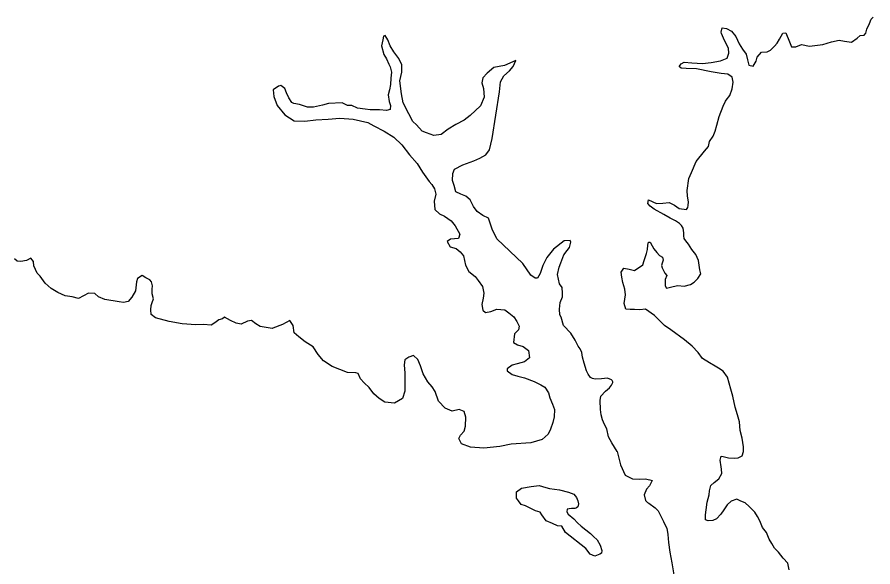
# Model space of a CAD drawing. Extents: x -492261 to -432772, y 1441225 to 1452922.
# Drawn here: x -461465.4 to -461384.3, y 1452395.6 to 1452447.7 of the extents above; entities that cross this region are included whole.
import ezdxf

# ---------------------------------------------------------------- set-up
doc = ezdxf.new("R2010")
doc.units = 0
doc.layers.add('Default', color=7, linetype='Continuous')

msp = doc.modelspace()

# ---------------------------------------------------------------- linework, layer by layer
at = {"layer": 'Default'}
for points in [[(-461402.196, 1452426.739), (-461402.246, 1452426.99), (-461402.245, 1452427.266), (-461402.293, 1452427.717), (-461402.442, 1452427.969), (-461402.641, 1452428.145), (-461403.015, 1452428.422), (-461403.515, 1452428.675), (-461404.139, 1452429.004), (-461405.037, 1452429.509), (-461405.436, 1452429.812), (-461405.635, 1452430.063), (-461405.584, 1452430.389), (-461404.835, 1452430.06), (-461404.21, 1452430.082), (-461403.609, 1452430.154), (-461403.11, 1452429.902), (-461402.661, 1452429.574), (-461401.986, 1452429.496), (-461401.861, 1452429.67), (-461401.81, 1452429.871), (-461401.784, 1452430.221), (-461401.882, 1452430.748), (-461401.93, 1452431.3), (-461401.75, 1452432.427), (-461401.498, 1452433.002), (-461401.069, 1452434.028), (-461400.266, 1452435.027), (-461399.889, 1452435.451), (-461399.812, 1452435.927), (-461399.435, 1452436.452), (-461399.258, 1452436.927), (-461399.106, 1452437.478), (-461398.878, 1452438.304), (-461398.499, 1452439.305), (-461398.273, 1452439.755), (-461398.222, 1452439.855), (-461397.871, 1452440.304), (-461397.643, 1452440.93), (-461397.566, 1452441.581), (-461397.639, 1452442.033), (-461398.063, 1452442.31), (-461398.688, 1452442.388), (-461399.638, 1452442.543), (-461401.037, 1452442.825), (-461402.012, 1452442.855), (-461402.487, 1452442.907), (-461402.687, 1452443.058), (-461402.486, 1452443.308), (-461402.185, 1452443.457), (-461401.485, 1452443.404), (-461400.46, 1452443.324), (-461399.635, 1452443.445), (-461398.759, 1452443.592), (-461398.133, 1452443.84), (-461397.981, 1452444.315), (-461398.004, 1452444.791), (-461398.377, 1452445.52), (-461398.575, 1452445.972), (-461398.649, 1452446.173), (-461398.699, 1452446.323), (-461398.597, 1452446.724), (-461398.172, 1452446.672), (-461397.723, 1452446.419), (-461397.3, 1452445.891), (-461396.977, 1452445.213), (-461396.654, 1452444.71), (-461396.306, 1452444.207), (-461396.208, 1452443.68), (-461396.06, 1452443.179), (-461395.66, 1452443.076), (-461395.383, 1452443.551), (-461395.282, 1452443.952), (-461394.855, 1452444.401), (-461394.33, 1452444.449), (-461394.029, 1452444.598), (-461393.628, 1452444.972), (-461393.376, 1452445.272), (-461393.175, 1452445.647), (-461392.848, 1452446.222), (-461392.573, 1452446.246), (-461392.201, 1452445.392), (-461392.027, 1452444.915), (-461391.602, 1452444.913), (-461391.076, 1452445.136), (-461390.302, 1452444.982), (-461389.051, 1452445.127), (-461388.225, 1452445.399), (-461387.499, 1452445.546), (-461386.999, 1452445.443), (-461386.349, 1452445.365), (-461385.798, 1452445.739), (-461385.522, 1452445.988), (-461385.122, 1452446.036), (-461384.971, 1452446.211), (-461384.87, 1452446.587), (-461384.643, 1452447.137), (-461384.466, 1452447.537), (-461384.29, 1452447.737)], [(-461427.04, 1452436.927), (-461427.588, 1452437.506), (-461427.937, 1452437.834), (-461428.309, 1452438.562), (-461428.83, 1452439.617), (-461429.002, 1452440.47), (-461429.148, 1452441.699), (-461428.97, 1452442.5), (-461428.967, 1452443.202), (-461429.24, 1452443.805), (-461429.738, 1452444.458), (-461430.061, 1452445.011), (-461430.284, 1452445.589), (-461430.557, 1452445.991), (-461430.708, 1452445.917), (-461430.784, 1452445.566), (-461430.886, 1452445.015), (-461430.664, 1452444.187), (-461430.415, 1452443.785), (-461430.217, 1452443.283), (-461430.068, 1452443.006), (-461429.945, 1452442.504), (-461429.997, 1452441.953), (-461430.049, 1452441.352), (-461430.151, 1452440.826), (-461430.278, 1452440.376), (-461430.155, 1452439.723), (-461430.057, 1452439.347), (-461430.083, 1452438.971), (-461430.433, 1452438.872), (-461431.083, 1452438.926), (-461431.984, 1452438.93), (-461432.458, 1452439.007), (-461433.158, 1452439.11), (-461433.707, 1452439.338), (-461434.107, 1452439.365), (-461434.632, 1452439.593), (-461435.932, 1452439.549), (-461436.483, 1452439.376), (-461437.334, 1452439.204), (-461437.909, 1452439.182), (-461438.683, 1452439.436), (-461439.208, 1452439.539), (-461439.408, 1452439.64), (-461439.681, 1452440.067), (-461439.904, 1452440.544), (-461440.078, 1452440.971), (-461440.452, 1452441.249), (-461440.652, 1452441.174), (-461441.154, 1452440.826), (-461441.106, 1452440.199), (-461440.784, 1452439.345), (-461440.062, 1452438.465), (-461439.189, 1452437.884), (-461438.164, 1452437.88), (-461437.113, 1452438), (-461435.963, 1452438.045), (-461434.837, 1452438.14), (-461433.587, 1452438.06), (-461432.188, 1452437.753), (-461431.614, 1452437.424), (-461430.641, 1452436.918), (-461429.717, 1452436.363), (-461428.97, 1452435.608), (-461428.248, 1452434.677), (-461427.526, 1452433.847), (-461427.004, 1452433.042), (-461426.382, 1452432.137), (-461426.133, 1452431.86), (-461425.885, 1452431.433), (-461425.761, 1452430.931), (-461425.914, 1452430.28), (-461425.842, 1452429.503), (-461425.393, 1452429.075), (-461424.919, 1452428.847), (-461424.295, 1452428.418), (-461423.897, 1452427.94), (-461423.475, 1452427.136), (-461423.601, 1452426.736), (-461424.352, 1452426.689), (-461424.678, 1452426.44), (-461424.379, 1452425.962), (-461423.805, 1452425.784), (-461423.431, 1452425.457), (-461423.132, 1452425.08), (-461422.936, 1452424.201), (-461422.613, 1452423.598), (-461422.014, 1452423.12), (-461421.741, 1452422.742), (-461421.318, 1452422.189), (-461421.195, 1452421.537), (-461421.272, 1452421.086), (-461421.399, 1452420.485), (-461421.301, 1452419.933), (-461421.052, 1452419.707), (-461420.526, 1452419.804), (-461419.95, 1452420.027), (-461419.2, 1452419.974), (-461418.826, 1452419.697), (-461418.352, 1452419.318), (-461418.079, 1452418.866)], [(-461408.547, 1452406.517), (-461409.069, 1452407.346), (-461409.367, 1452407.924), (-461409.539, 1452408.677), (-461409.763, 1452409.104), (-461409.936, 1452409.531), (-461410.06, 1452410.007), (-461410.133, 1452410.509), (-461410.18, 1452411.361), (-461410.103, 1452411.787), (-461409.651, 1452412.261), (-461409.476, 1452412.411), (-461409.275, 1452412.585), (-461409.099, 1452412.81), (-461408.948, 1452413.085), (-461408.973, 1452413.135), (-461409.023, 1452413.261), (-461409.097, 1452413.337), (-461409.472, 1452413.489), (-461410.047, 1452413.416), (-461410.647, 1452413.394), (-461410.897, 1452413.445), (-461411.072, 1452413.546), (-461411.296, 1452413.873), (-461411.445, 1452414.199), (-461411.667, 1452414.902), (-461411.84, 1452415.479), (-461411.913, 1452415.931), (-461412.062, 1452416.282), (-461412.236, 1452416.534), (-461412.534, 1452417.087), (-461412.957, 1452417.765), (-461413.629, 1452418.47), (-461413.877, 1452419.273), (-461413.976, 1452419.499), (-461414.024, 1452420.026), (-461413.947, 1452420.652), (-461413.744, 1452421.202), (-461413.743, 1452421.553), (-461413.766, 1452422.08), (-461414.015, 1452422.432), (-461414.212, 1452423.335), (-461414.059, 1452424.011), (-461413.883, 1452424.436), (-461413.605, 1452425.187), (-461413.303, 1452425.587), (-461413.077, 1452425.886), (-461412.95, 1452426.387), (-461413, 1452426.563), (-461413.575, 1452426.515), (-461414.603, 1452425.718), (-461415.206, 1452424.944), (-461415.609, 1452424.168), (-461415.862, 1452423.418), (-461416.113, 1452422.968), (-461416.314, 1452422.968), (-461416.738, 1452423.246), (-461417.484, 1452424.352), (-461419.951, 1452426.694), (-461420.397, 1452427.624), (-461420.521, 1452428), (-461420.744, 1452428.653), (-461421.293, 1452428.931), (-461421.817, 1452429.309), (-461422.165, 1452429.762), (-461422.488, 1452430.39), (-461422.887, 1452430.743), (-461423.386, 1452430.946), (-461423.86, 1452431.173), (-461424.008, 1452431.75), (-461424.156, 1452432.252), (-461424.129, 1452432.904), (-461423.977, 1452433.329), (-461423.201, 1452433.727), (-461422.149, 1452434.098), (-461421.573, 1452434.371), (-461420.997, 1452434.669), (-461420.645, 1452435.144), (-461420.416, 1452436.221), (-461419.724, 1452440.654), (-461419.621, 1452441.606), (-461419.294, 1452442.156), (-461418.767, 1452442.654), (-461418.415, 1452443.054), (-461418.163, 1452443.629), (-461419.24, 1452443.158), (-461420.241, 1452442.962), (-461420.893, 1452442.413), (-461421.295, 1452441.989), (-461421.372, 1452441.488), (-461421.224, 1452440.961), (-461421.152, 1452440.134), (-461421.505, 1452439.308), (-461422.483, 1452438.41), (-461423.06, 1452437.962), (-461423.862, 1452437.565), (-461424.589, 1452437.117), (-461425.241, 1452436.593), (-461425.941, 1452436.496), (-461426.615, 1452436.775), (-461427.04, 1452436.927)], [(-461396.038, 1452401.322), (-461396.412, 1452401.65), (-461396.812, 1452401.827), (-461397.211, 1452402.004), (-461397.737, 1452401.806), (-461398.113, 1452401.482), (-461398.44, 1452401.007), (-461398.717, 1452400.582), (-461399.143, 1452400.133), (-461399.469, 1452399.984), (-461399.919, 1452399.961), (-461400.169, 1452400.063), (-461400.192, 1452400.539), (-461400.116, 1452400.99), (-461400.013, 1452401.741), (-461399.835, 1452402.417), (-461399.809, 1452402.793), (-461399.682, 1452403.294), (-461399.356, 1452403.593), (-461398.929, 1452403.942), (-461398.628, 1452404.442), (-461398.651, 1452404.843), (-461398.7, 1452405.094), (-461398.773, 1452405.696), (-461398.696, 1452406.096), (-461398.496, 1452406.07), (-461397.997, 1452405.943), (-461397.472, 1452405.915), (-461397.072, 1452405.939), (-461396.696, 1452406.137), (-461396.569, 1452406.538), (-461396.568, 1452406.964), (-461396.715, 1452407.792), (-461396.887, 1452408.519), (-461396.959, 1452409.347), (-461397.157, 1452410.024), (-461397.354, 1452410.752), (-461397.6, 1452411.781), (-461397.773, 1452412.458), (-461397.946, 1452413.01), (-461398.094, 1452413.588), (-461398.517, 1452414.166), (-461398.941, 1452414.444), (-461399.265, 1452414.621), (-461399.814, 1452414.949), (-461400.463, 1452415.353), (-461400.861, 1452415.931), (-461401.434, 1452416.535), (-461402.182, 1452417.14), (-461403.454, 1452418.073), (-461404.052, 1452418.477), (-461404.999, 1452419.434), (-461405.872, 1452420.039), (-461406.397, 1452419.966), (-461406.897, 1452419.994), (-461407.322, 1452419.995), (-461407.722, 1452420.047), (-461407.895, 1452420.575), (-461407.767, 1452421.401), (-461407.815, 1452421.928), (-461408.013, 1452422.555), (-461408.111, 1452423.057), (-461408.16, 1452423.533), (-461407.908, 1452423.908), (-461407.408, 1452423.831), (-461406.909, 1452423.703), (-461406.132, 1452424.226), (-461405.98, 1452424.651), (-461405.778, 1452425.302), (-461405.676, 1452425.703), (-461405.65, 1452426.103), (-461405.574, 1452426.379), (-461405.423, 1452426.403), (-461405.25, 1452426.026), (-461405.076, 1452425.75), (-461404.777, 1452425.398), (-461404.553, 1452425.121), (-461404.253, 1452424.969), (-461404.204, 1452424.693), (-461404.281, 1452424.393), (-461404.356, 1452424.168), (-461404.282, 1452423.967), (-461404.034, 1452423.464), (-461403.835, 1452423.238), (-461404.011, 1452422.838), (-461404.013, 1452422.261), (-461403.864, 1452422.035), (-461403.238, 1452422.183), (-461402.813, 1452422.281), (-461402.188, 1452422.228), (-461401.612, 1452422.376), (-461401.261, 1452422.6), (-461400.91, 1452422.949), (-461400.633, 1452423.374), (-461400.707, 1452423.775), (-461400.854, 1452424.653), (-461401.102, 1452425.206), (-461401.475, 1452425.684), (-461401.798, 1452426.211), (-461402.047, 1452426.513), (-461402.196, 1452426.739)], [(-461452.731, 1452420.376), (-461452.655, 1452420.676), (-461452.529, 1452421.027), (-461452.627, 1452421.503), (-461452.651, 1452421.93), (-461452.599, 1452422.255), (-461452.698, 1452422.632), (-461452.873, 1452422.808), (-461453.247, 1452423.01), (-461453.596, 1452423.212), (-461454.022, 1452422.938), (-461454.123, 1452422.638), (-461454.227, 1452421.786), (-461454.554, 1452421.161), (-461454.93, 1452420.762), (-461455.356, 1452420.664), (-461455.756, 1452420.715), (-461457.13, 1452420.947), (-461457.73, 1452421.201), (-461458.078, 1452421.528), (-461458.678, 1452421.556), (-461459.63, 1452421.059), (-461460.23, 1452421.212), (-461460.88, 1452421.29), (-461461.579, 1452421.619), (-461462.203, 1452421.998), (-461462.776, 1452422.502), (-461463.249, 1452423.155), (-461463.548, 1452423.458), (-461463.87, 1452424.136), (-461463.894, 1452424.562), (-461464.143, 1452424.864), (-461464.568, 1452424.64), (-461465.094, 1452424.567), (-461465.444, 1452424.594), (-461465.693, 1452424.796)], [(-461418.079, 1452418.866), (-461417.856, 1452418.414), (-461417.907, 1452418.063), (-461418.283, 1452417.689), (-461418.386, 1452416.862), (-461417.987, 1452416.66), (-461417.463, 1452416.507), (-461416.964, 1452416.104), (-461416.866, 1452415.427), (-461417.343, 1452415.053), (-461418.019, 1452414.856), (-461418.519, 1452414.733), (-461418.971, 1452414.384), (-461418.971, 1452414.183), (-461418.498, 1452413.83), (-461417.973, 1452413.677), (-461417.323, 1452413.524), (-461416.425, 1452413.169), (-461415.776, 1452412.865), (-461415.401, 1452412.638), (-461415.078, 1452412.11), (-461414.93, 1452411.634), (-461414.682, 1452411.031), (-461414.509, 1452410.504), (-461414.536, 1452409.827), (-461414.638, 1452409.276), (-461414.866, 1452408.651), (-461415.093, 1452408.175), (-461415.67, 1452407.677), (-461416.746, 1452407.356), (-461418.597, 1452407.214), (-461419.673, 1452407.018), (-461421.199, 1452406.85), (-461422.449, 1452406.93), (-461423.323, 1452407.26), (-461423.571, 1452407.763), (-461423.42, 1452408.088), (-461423.068, 1452408.462), (-461422.917, 1452408.938), (-461422.888, 1452409.79), (-461423.061, 1452410.342), (-461423.536, 1452410.519), (-461424.187, 1452410.347), (-461424.861, 1452410.651), (-461425.483, 1452411.305), (-461425.805, 1452412.234), (-461426.104, 1452412.661), (-461426.502, 1452413.139), (-461426.949, 1452413.893), (-461427.197, 1452414.646), (-461427.444, 1452415.249), (-461427.868, 1452415.627), (-461428.319, 1452415.479), (-461428.67, 1452415.23), (-461428.747, 1452414.754), (-461428.699, 1452413.951), (-461428.677, 1452413.275), (-461428.681, 1452412.247), (-461428.908, 1452411.546), (-461429.66, 1452411.124), (-461430.585, 1452411.203), (-461431.134, 1452411.556), (-461431.632, 1452412.01), (-461432.055, 1452412.613), (-461432.529, 1452413.041), (-461432.877, 1452413.419), (-461433.101, 1452413.921), (-461433.325, 1452413.997), (-461434.125, 1452414.026), (-461435.574, 1452414.609), (-461436.397, 1452415.139), (-461436.895, 1452415.718), (-461437.367, 1452416.447), (-461438.141, 1452416.927), (-461438.739, 1452417.405), (-461439.188, 1452417.783), (-461439.285, 1452418.486), (-461439.584, 1452418.963), (-461440.285, 1452418.565), (-461441.187, 1452418.244), (-461441.262, 1452418.194), (-461442.411, 1452418.399), (-461442.81, 1452418.652), (-461443.209, 1452418.954), (-461443.61, 1452418.881), (-461444.211, 1452418.608), (-461444.661, 1452418.71), (-461445.21, 1452418.964), (-461445.784, 1452419.267), (-461445.984, 1452419.117), (-461446.31, 1452419.019), (-461446.686, 1452418.745), (-461447.062, 1452418.521), (-461447.762, 1452418.574), (-461448.487, 1452418.552), (-461449.812, 1452418.633), (-461451.037, 1452418.865), (-461452.311, 1452419.221), (-461452.735, 1452419.524), (-461452.783, 1452419.975), (-461452.731, 1452420.376)], [(-461408.547, 1452406.517), (-461408.227, 1452405.262), (-461407.805, 1452404.283), (-461407.106, 1452403.929), (-461406.456, 1452403.901), (-461405.906, 1452403.948), (-461405.456, 1452403.846), (-461405.231, 1452403.77), (-461405.483, 1452403.27), (-461405.76, 1452402.945), (-461405.987, 1452402.42), (-461405.864, 1452401.893), (-461405.689, 1452401.692), (-461405.539, 1452401.641), (-461404.941, 1452401.187), (-461404.667, 1452400.91), (-461404.146, 1452399.88), (-461403.997, 1452399.554), (-461403.848, 1452399.252), (-461403.75, 1452398.65), (-461403.678, 1452397.898), (-461403.556, 1452396.97), (-461403.385, 1452395.967), (-461403.067, 1452394.086)], [(-461413.451, 1452398.844), (-461413.799, 1452399.448), (-461414.199, 1452399.474), (-461414.699, 1452399.702), (-461415.298, 1452399.956), (-461415.696, 1452400.534), (-461415.845, 1452400.785), (-461416.295, 1452400.912), (-461417.243, 1452401.393), (-461417.643, 1452401.495), (-461417.916, 1452401.847), (-461418.091, 1452402.099), (-461418.113, 1452402.7), (-461417.637, 1452403.049), (-461416.711, 1452403.22), (-461415.936, 1452403.317), (-461415.311, 1452403.114), (-461414.961, 1452403.012)], [(-461414.961, 1452403.012), (-461414.012, 1452402.882), (-461413.162, 1452402.678), (-461412.663, 1452402.475), (-461412.414, 1452402.173), (-461412.29, 1452401.847), (-461412.216, 1452401.571), (-461412.267, 1452401.295), (-461412.393, 1452401.196), (-461412.468, 1452401.171), (-461412.568, 1452401.121), (-461412.743, 1452401.122), (-461412.893, 1452401.123), (-461413.093, 1452401.099), (-461413.293, 1452401.049), (-461413.319, 1452400.824), (-461413.195, 1452400.573), (-461412.671, 1452400.144), (-461412.323, 1452399.767), (-461411.974, 1452399.439), (-461411.076, 1452398.758), (-461410.802, 1452398.482), (-461410.453, 1452398.154), (-461410.155, 1452397.652), (-461410.007, 1452397.15), (-461410.033, 1452396.899), (-461410.183, 1452396.799), (-461410.659, 1452396.601), (-461411.108, 1452396.804), (-461411.532, 1452397.332), (-461413.451, 1452398.844)], [(-461392.235, 1452395.315), (-461392.382, 1452395.942), (-461392.806, 1452396.42), (-461393.254, 1452396.974), (-461393.627, 1452397.376), (-461393.901, 1452397.804), (-461394.149, 1452398.231), (-461394.397, 1452398.859), (-461394.77, 1452399.311), (-461395.018, 1452399.964), (-461395.242, 1452400.366), (-461395.49, 1452400.768), (-461396.038, 1452401.322)]]:
    msp.add_lwpolyline(points, dxfattribs=at)

doc.saveas('drawing.dxf')
